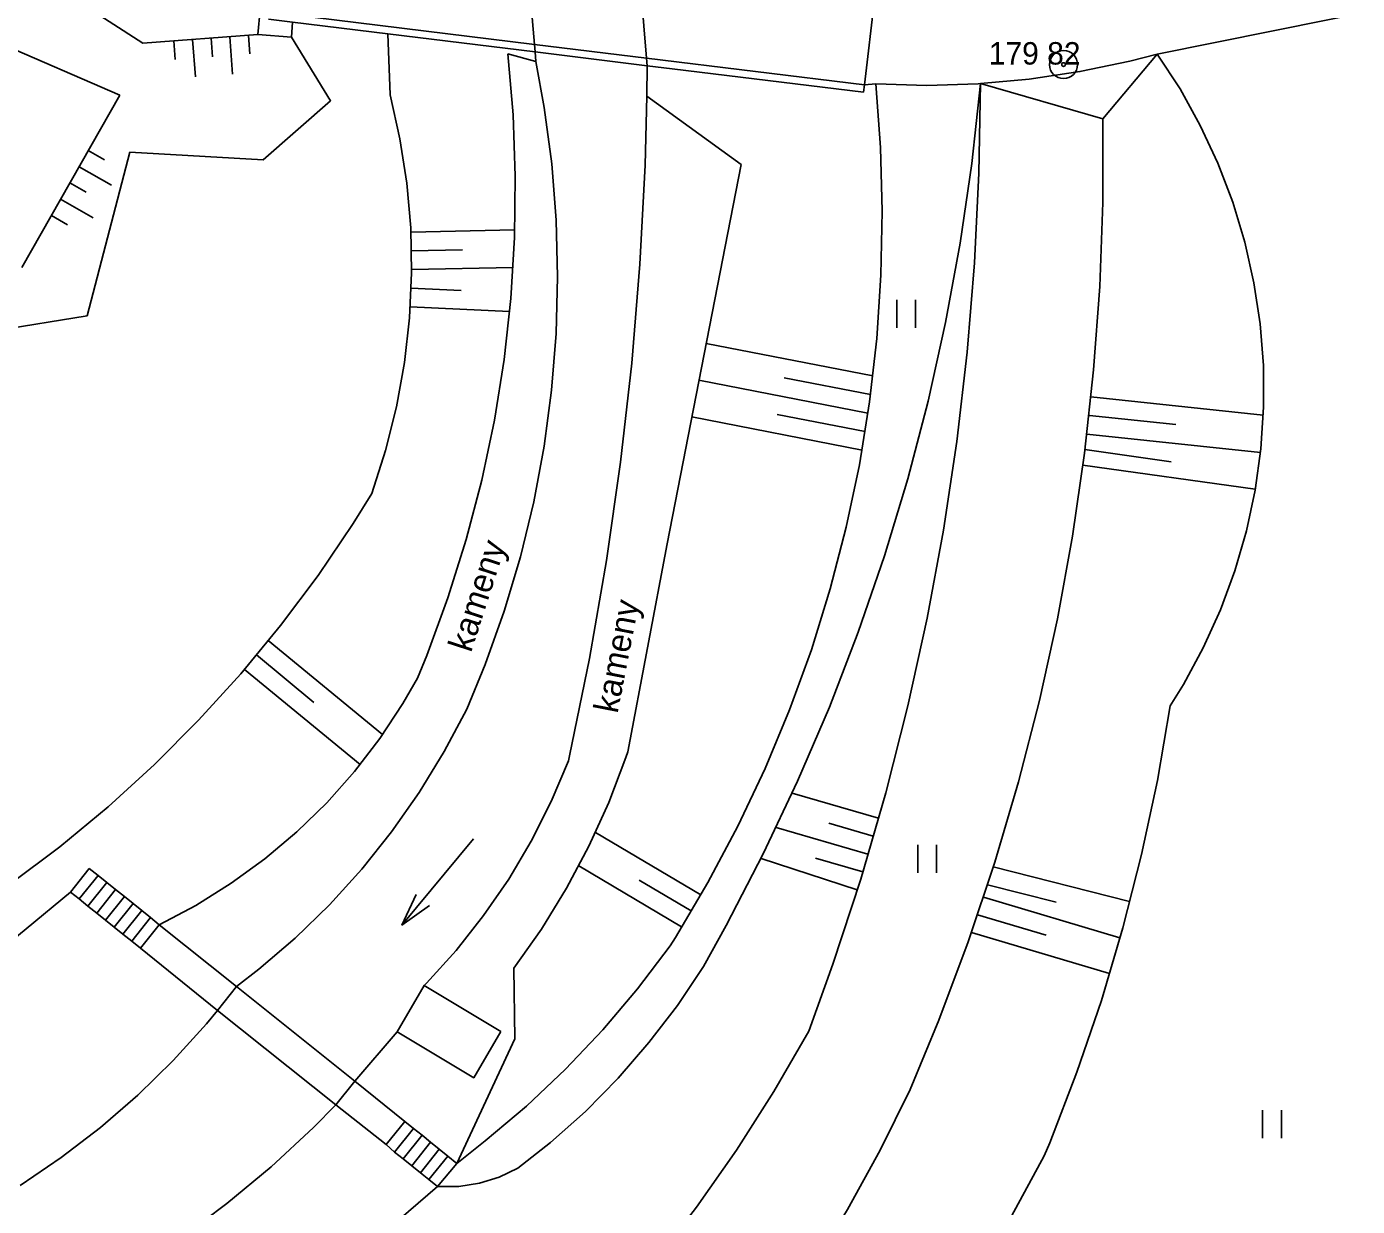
# Model space of a CAD drawing. Extents: x -539515 to -538098, y -1182060 to -1180157.
# Drawn here: x -539011.15 to -538975.56, y -1180646.04 to -1180614.47 of the extents above; entities that cross this region are included whole.
import ezdxf

# ---------------------------------------------------------------- set-up
doc = ezdxf.new("R2010")
doc.units = 0
for name, color, linetype in [('Vrstva 13', 7, 'Continuous'), ('Vrstva 21', 7, 'Continuous'), ('Vrstva 22', 7, 'Continuous'), ('Vrstva 27', 7, 'Continuous'), ('Vrstva 29', 7, 'Continuous'), ('Vrstva 36', 7, 'Continuous'), ('Vrstva 40', 7, 'Continuous'), ('Vrstva 45', 7, 'Continuous'), ('Vrstva 68', 7, 'Continuous'), ('Vrstva 88', 7, 'Continuous')]:
    doc.layers.add(name, color=color, linetype=linetype)

msp = doc.modelspace()

# ---------------------------------------------------------------- linework, layer by layer
at = {"layer": 'Vrstva 13'}
for p, q in [((-538988.45, -1180613.56), (-538988.74, -1180616.03)), ((-538980.91, -1180615.21), (-538972.6, -1180613.54)), ((-538998.28, -1180615.2), (-538997.53, -1180615.41)), ((-538994.56, -1180616.34), (-538992.04, -1180618.16)), ((-538992.04, -1180618.16), (-538994.02, -1180628.31)), ((-538994.02, -1180628.31), (-538995.07, -1180633.88)), ((-539009.474, -1180636.999), (-539009.98, -1180637.63)), ((-539009.745, -1180637.817), (-539009.239, -1180637.186)), ((-539009.511, -1180638.005), (-539009.005, -1180637.374)), ((-539009.277, -1180638.193), (-539008.771, -1180637.562)), ((-539009.043, -1180638.38), (-539008.537, -1180637.749)), ((-539008.809, -1180638.568), (-539008.303, -1180637.937)), ((-539008.575, -1180638.756), (-539008.069, -1180638.125)), ((-539008.341, -1180638.943), (-539007.835, -1180638.312)), ((-539001.53, -1180644.39), (-539001.034, -1180643.772)), ((-539001.31, -1180644.587), (-539000.804, -1180643.956)), ((-539001.08, -1180644.771), (-539000.574, -1180644.14)), ((-539000.85, -1180644.956), (-539000.344, -1180644.325)), ((-539000.62, -1180645.14), (-539000.114, -1180644.509)), ((-539000.39, -1180645.325), (-538999.884, -1180644.694)), ((-539000.16, -1180645.51), (-538999.64, -1180644.89)), ((-539004.28, -1180649.05), (-539000.16, -1180645.51))]:
    msp.add_line(p, q, dxfattribs=at)
for points in [[(-538998.28, -1180615.2), (-538998.14, -1180616.835), (-538998.08, -1180618.474), (-538998.1, -1180620.114), (-538998.2, -1180621.752), (-538998.379, -1180623.382), (-538998.638, -1180625.002)], [(-538998.638, -1180625.002), (-538998.975, -1180626.608), (-538999.39, -1180628.195), (-538999.883, -1180629.76), (-539000.45, -1180631.299), (-539000.7, -1180631.91)], [(-539007.61, -1180638.51), (-539006.624, -1180637.988), (-539005.677, -1180637.397), (-539004.775, -1180636.74), (-539003.923, -1180636.02), (-539003.124, -1180635.241), (-539002.383, -1180634.406), (-539001.704, -1180633.521), (-539001.09, -1180632.589), (-539000.7, -1180631.91)], [(-538998.12, -1180639.67), (-538997.382, -1180638.622), (-538996.711, -1180637.531), (-538996.109, -1180636.399), (-538995.579, -1180635.232), (-538995.123, -1180634.035), (-538995.07, -1180633.88)], [(-539007.61, -1180638.51), (-539007.835, -1180638.312), (-539008.069, -1180638.125), (-539008.303, -1180637.937), (-539008.537, -1180637.749), (-539008.771, -1180637.562), (-539009.005, -1180637.374), (-539009.239, -1180637.186), (-539009.474, -1180636.999)], [(-539009.98, -1180637.63), (-539013.54, -1180640.58), (-539012.2, -1180644.27)], [(-539009.98, -1180637.63), (-539009.745, -1180637.817), (-539009.511, -1180638.005), (-539009.277, -1180638.193), (-539009.043, -1180638.38), (-539008.809, -1180638.568), (-539008.575, -1180638.756), (-539008.341, -1180638.943), (-539008.108, -1180639.131), (-539006.05, -1180640.8)], [(-539008.108, -1180639.131), (-539007.61, -1180638.51)], [(-539001.034, -1180643.772), (-539002.371, -1180642.694), (-539005.534, -1180640.157), (-539007.61, -1180638.51)], [(-538998.12, -1180639.67), (-538998.09, -1180641.56), (-538999.64, -1180644.89)], [(-538998.47, -1180641.36), (-538999.19, -1180642.6), (-539001.24, -1180641.37), (-539000.52, -1180640.13), (-538998.47, -1180641.36)], [(-539006.05, -1180640.8), (-539002.877, -1180643.325), (-539001.53, -1180644.39)], [(-538999.64, -1180644.89), (-538999.884, -1180644.694), (-539000.114, -1180644.509), (-539000.344, -1180644.325), (-539000.574, -1180644.14), (-539000.804, -1180643.956), (-539001.034, -1180643.772)], [(-539001.53, -1180644.39), (-539001.31, -1180644.587), (-539001.08, -1180644.771), (-539000.85, -1180644.956), (-539000.62, -1180645.14), (-539000.39, -1180645.325), (-539000.16, -1180645.51)]]:
    msp.add_lwpolyline(points, dxfattribs=at)
at = {"layer": 'Vrstva 21'}
for radius in [0.375, 0.05]:
    msp.add_circle((-538983.415, -1180615.49), radius, dxfattribs=at)
at = {"layer": 'Vrstva 27'}
for p, q in [((-539007.211, -1180614.858), (-539007.174, -1180615.356)), ((-539006.713, -1180614.82), (-539006.638, -1180615.818)), ((-539006.214, -1180614.783), (-539006.177, -1180615.282)), ((-539005.715, -1180614.746), (-539005.641, -1180615.743)), ((-539005.217, -1180614.708), (-539005.179, -1180615.207)), ((-539009.501, -1180617.789), (-539009.066, -1180618.036)), ((-539009.748, -1180618.223), (-539008.879, -1180618.717)), ((-539009.995, -1180618.658), (-539009.56, -1180618.905)), ((-539010.242, -1180619.093), (-539009.373, -1180619.587)), ((-539010.489, -1180619.527), (-539010.054, -1180619.774)), ((-539000.876, -1180619.974), (-538998.093, -1180619.916)), ((-539000.865, -1180620.474), (-538999.489, -1180620.445)), ((-539000.855, -1180620.973), (-538998.139, -1180620.917)), ((-539000.872, -1180621.473), (-538999.529, -1180621.534)), ((-539000.894, -1180621.972), (-538998.231, -1180622.094)), ((-538988.516, -1180623.823), (-538992.975, -1180622.953)), ((-538988.647, -1180624.816), (-538993.167, -1180623.935)), ((-538988.578, -1180624.32), (-538990.884, -1180623.87)), ((-538978.071, -1180624.868), (-538982.683, -1180624.385)), ((-538988.805, -1180625.804), (-538993.358, -1180624.916)), ((-538988.723, -1180625.311), (-538991.075, -1180624.852)), ((-538980.411, -1180625.125), (-538982.721, -1180624.882)), ((-538978.147, -1180625.866), (-538982.793, -1180625.378)), ((-538980.539, -1180626.117), (-538982.844, -1180625.794)), ((-538978.287, -1180626.855), (-538982.898, -1180626.211)), ((-539004.688, -1180630.902), (-539001.633, -1180633.419)), ((-539005.006, -1180631.288), (-539003.466, -1180632.556)), ((-539005.324, -1180631.674), (-539002.232, -1180634.221)), ((-538988.368, -1180635.654), (-538990.671, -1180634.985)), ((-538988.507, -1180636.134), (-538989.696, -1180635.789)), ((-538993.121, -1180637.703), (-538995.934, -1180636.035)), ((-538988.647, -1180636.614), (-538991.1, -1180635.901)), ((-538993.631, -1180638.563), (-538996.381, -1180636.932)), ((-538988.935, -1180637.572), (-538991.506, -1180636.731)), ((-538988.786, -1180637.094), (-538990.054, -1180636.726)), ((-538981.647, -1180637.888), (-538985.296, -1180636.958)), ((-538993.376, -1180638.133), (-538994.764, -1180637.31)), ((-538983.61, -1180637.904), (-538985.449, -1180637.435)), ((-538981.905, -1180638.854), (-538985.558, -1180637.768)), ((-538983.883, -1180638.788), (-538985.719, -1180638.242)), ((-538982.19, -1180639.813), (-538985.881, -1180638.715))]:
    msp.add_line(p, q, dxfattribs=at)
at = {"layer": 'Vrstva 29'}
for p, q in [((-539013.75, -1180611.23), (-539008.04, -1180614.92)), ((-539012.31, -1180614.73), (-539008.66, -1180616.31)), ((-539008.04, -1180614.92), (-539004.97, -1180614.69)), ((-539001.49, -1180614.67), (-539001.43, -1180616.3)), ((-538997.551, -1180615.153), (-538997.53, -1180615.41)), ((-539008.66, -1180616.31), (-539011.28, -1180620.92)), ((-539008.39, -1180617.83), (-539009.53, -1180622.21)), ((-539009.53, -1180622.21), (-539014.69, -1180623.05)), ((-539001.548, -1180625.817), (-539001.92, -1180626.97)), ((-539006.55, -1180633.036), (-539005.423, -1180631.794)), ((-538990.742, -1180632.754), (-538991.398, -1180634.328)), ((-538989.679, -1180632.686), (-538990.527, -1180634.666)), ((-538984.62, -1180634.681), (-538985.256, -1180636.832)), ((-538988.172, -1180634.978), (-538988.841, -1180637.283)), ((-539006.05, -1180640.8), (-539005.534, -1180640.157))]:
    msp.add_line(p, q, dxfattribs=at)
for points in [[(-538997.794, -1180612.273), (-538997.777, -1180612.476), (-538997.568, -1180614.949), (-538997.551, -1180615.153)], [(-538994.794, -1180612.622), (-538994.777, -1180612.825), (-538994.568, -1180615.316), (-538994.551, -1180615.52)], [(-539004.07, -1180614.76), (-539003.02, -1180616.46), (-539004.82, -1180618.04), (-539008.39, -1180617.83)], [(-538985.64, -1180616), (-538982.36, -1180616.94), (-538980.91, -1180615.21)], [(-538980.91, -1180615.21), (-538980.299, -1180616.143), (-538979.757, -1180617.118), (-538979.286, -1180618.128), (-538978.888, -1180619.17), (-538978.567, -1180620.238), (-538978.322, -1180621.326), (-538978.156, -1180622.429), (-538978.07, -1180623.541)], [(-538997.53, -1180615.41), (-538997.306, -1180616.639), (-538997.107, -1180618.143), (-538996.988, -1180619.655), (-538996.948, -1180621.171), (-538996.988, -1180622.687), (-538997.108, -1180624.198)], [(-538994.551, -1180615.52), (-538994.56, -1180616.34), (-538994.609, -1180618.179), (-538994.747, -1180620.834), (-538994.965, -1180623.484)], [(-538988.44, -1180616.01), (-538988.313, -1180617.711), (-538988.266, -1180619.416), (-538988.299, -1180621.121), (-538988.412, -1180622.823), (-538988.605, -1180624.517)], [(-538985.64, -1180616), (-538985.871, -1180618.141), (-538986.181, -1180620.273), (-538986.571, -1180622.391), (-538987.038, -1180624.493)], [(-538985.64, -1180616), (-538985.678, -1180618.4), (-538985.797, -1180620.797), (-538985.995, -1180623.189), (-538986.272, -1180625.574)], [(-539001.43, -1180616.3), (-539001.167, -1180617.475), (-539000.983, -1180618.664), (-539000.878, -1180619.863), (-539000.853, -1180621.066), (-539000.908, -1180622.269), (-539001.043, -1180623.465), (-539001.256, -1180624.649), (-539001.548, -1180625.817)], [(-538982.36, -1180616.94), (-538982.364, -1180619.183), (-538982.448, -1180621.425), (-538982.613, -1180623.662), (-538982.856, -1180625.891)], [(-538994.965, -1180623.484), (-538995.262, -1180626.127), (-538995.639, -1180628.759), (-538996.095, -1180631.379)], [(-538978.07, -1180623.541), (-538978.064, -1180624.656), (-538978.137, -1180625.769), (-538978.29, -1180626.874), (-538978.522, -1180627.965), (-538978.831, -1180629.036), (-538979.217, -1180630.083), (-538979.676, -1180631.099), (-538980.207, -1180632.079), (-538980.56, -1180632.65)], [(-538997.108, -1180624.198), (-538997.308, -1180625.702), (-538997.586, -1180627.192), (-538997.943, -1180628.666), (-538998.377, -1180630.119), (-538998.887, -1180631.547), (-538999.38, -1180632.74)], [(-538988.605, -1180624.517), (-538988.877, -1180626.201), (-538989.227, -1180627.87), (-538989.656, -1180629.521), (-538990.161, -1180631.15), (-538990.742, -1180632.754)], [(-538987.038, -1180624.493), (-538987.584, -1180626.577), (-538988.206, -1180628.639), (-538988.905, -1180630.676), (-538989.679, -1180632.686)], [(-538986.272, -1180625.574), (-538986.629, -1180627.947), (-538987.065, -1180630.307), (-538987.58, -1180632.652), (-538988.172, -1180634.978)], [(-538982.856, -1180625.891), (-538983.179, -1180628.111), (-538983.581, -1180630.318), (-538984.062, -1180632.509), (-538984.62, -1180634.681)], [(-539005.423, -1180631.794), (-539004.357, -1180630.5), (-539003.354, -1180629.157), (-539002.416, -1180627.767), (-539001.92, -1180626.97)], [(-538996.095, -1180631.379), (-538996.63, -1180633.983), (-538996.66, -1180634.12)], [(-538980.56, -1180632.65), (-538980.904, -1180634.646), (-538981.326, -1180636.628), (-538981.826, -1180638.591), (-538982.404, -1180640.533)], [(-538999.38, -1180632.74), (-538999.981, -1180633.873), (-539000.651, -1180634.967), (-539001.388, -1180636.017), (-539002.189, -1180637.019), (-539003.05, -1180637.969), (-539003.97, -1180638.863), (-539004.943, -1180639.699), (-539005.534, -1180640.157)], [(-539012.997, -1180638.365), (-539011.608, -1180637.425), (-539010.267, -1180636.419), (-539008.974, -1180635.351), (-539007.735, -1180634.222), (-539006.55, -1180633.036)], [(-538996.66, -1180634.12), (-538997.121, -1180635.211), (-538997.654, -1180636.268), (-538998.257, -1180637.287), (-538998.928, -1180638.263), (-538999.663, -1180639.191), (-539000.459, -1180640.068), (-539000.52, -1180640.13)], [(-538991.398, -1180634.328), (-538992.127, -1180635.87), (-538992.927, -1180637.376), (-538993.797, -1180638.843), (-538993.94, -1180639.07)], [(-538990.527, -1180634.666), (-538991.447, -1180636.613), (-538992.44, -1180638.525), (-538993.05, -1180639.62)], [(-538985.256, -1180636.832), (-538985.967, -1180638.959), (-538986.754, -1180641.06), (-538987.52, -1180642.91)], [(-538988.841, -1180637.283), (-538989.587, -1180639.565), (-538990.23, -1180641.35)], [(-538993.94, -1180639.07), (-538994.81, -1180640.22), (-538995.742, -1180641.32), (-538996.734, -1180642.367), (-538997.782, -1180643.357), (-538998.884, -1180644.287), (-538999.64, -1180644.89)], [(-538993.05, -1180639.62), (-538993.744, -1180640.664), (-538994.504, -1180641.661), (-538995.326, -1180642.607), (-538996.206, -1180643.5), (-538997.141, -1180644.334), (-538998.01, -1180645.02)], [(-539011.32, -1180645.48), (-539010.224, -1180644.738), (-539009.174, -1180643.932), (-539008.175, -1180643.063), (-539007.23, -1180642.136), (-539006.343, -1180641.153), (-539006.05, -1180640.8)], [(-538982.404, -1180640.533), (-538983.057, -1180642.45), (-538983.786, -1180644.34), (-538983.93, -1180644.69)], [(-539002.877, -1180643.325), (-539002.371, -1180642.694), (-539001.24, -1180641.37)], [(-538990.23, -1180641.35), (-538991.164, -1180642.964), (-538992.167, -1180644.537), (-538993.236, -1180646.065), (-538994.37, -1180647.545), (-538995.566, -1180648.976)], [(-538987.52, -1180642.91), (-538988.323, -1180644.538), (-538989.196, -1180646.128), (-538990.139, -1180647.679), (-538991.149, -1180649.186), (-538992.225, -1180650.648)], [(-539008.3, -1180647.75), (-539007.023, -1180646.891), (-539005.792, -1180645.967), (-539004.611, -1180644.98), (-539003.482, -1180643.934), (-539002.877, -1180643.325)], [(-538983.93, -1180644.69), (-538984.925, -1180646.514), (-538985.989, -1180648.299), (-538987.121, -1180650.042), (-538988.32, -1180651.739)], [(-538998.01, -1180645.02), (-538998.511, -1180645.257), (-538999.04, -1180645.421), (-538999.587, -1180645.506), (-539000.16, -1180645.51)]]:
    msp.add_lwpolyline(points, dxfattribs=at)
at = {"layer": 'Vrstva 36'}
for p, q in [((-538987.875, -1180622.533), (-538987.875, -1180621.783)), ((-538987.375, -1180622.533), (-538987.375, -1180621.783)), ((-538987.316, -1180637.115), (-538987.316, -1180636.365)), ((-538986.816, -1180637.115), (-538986.816, -1180636.365)), ((-538978.089, -1180644.215), (-538978.089, -1180643.465)), ((-538977.589, -1180644.215), (-538977.589, -1180643.465))]:
    msp.add_line(p, q, dxfattribs=at)
at = {"layer": 'Vrstva 45'}
msp.add_line((-538999.196, -1180636.207), (-539001.112, -1180638.516), dxfattribs=at)
msp.add_lwpolyline([(-539000.376, -1180637.989), (-539001.112, -1180638.516), (-539000.73, -1180637.695)], dxfattribs=at)
at = {"layer": 'Vrstva 68'}
for p, q in [((-539004.66, -1180614.08), (-538997.568, -1180614.949)), ((-538997.568, -1180614.949), (-538994.568, -1180615.316)), ((-538994.568, -1180615.316), (-538988.74, -1180616.03)), ((-538993.887, -1180615.602), (-538988.764, -1180616.229)), ((-538988.764, -1180616.229), (-538988.74, -1180616.03))]:
    msp.add_line(p, q, dxfattribs=at)
for points in [[(-539004.039, -1180614.358), (-539004.07, -1180614.76), (-539004.97, -1180614.69), (-539004.904, -1180614.029)], [(-539004.684, -1180614.279), (-539004.039, -1180614.358), (-539001.49, -1180614.67), (-538997.551, -1180615.153)], [(-538997.551, -1180615.153), (-538994.551, -1180615.52), (-538993.887, -1180615.602)]]:
    msp.add_lwpolyline(points, dxfattribs=at)
at = {"layer": 'Vrstva 88'}
msp.add_line((-538988.74, -1180616.03), (-538988.44, -1180616.01), dxfattribs=at)
msp.add_lwpolyline([(-538988.44, -1180616.01), (-538987.07, -1180616.047), (-538985.7, -1180616.004), (-538985.64, -1180616), (-538984.335, -1180615.881), (-538982.979, -1180615.678), (-538981.638, -1180615.397), (-538980.91, -1180615.21)], dxfattribs=at)

# ---------------------------------------------------------------- texts
at = {"layer": 'Vrstva 22'}
msp.add_text('179 82 ', height=0.6, dxfattribs=at).set_placement((-538985.415, -1180615.49))
at = {"layer": 'Vrstva 40'}
for rotation, p in [(72.0749, (-538999.266, -1180631.243)), (78.9617, (-538995.347, -1180632.871))]:
    msp.add_text('kameny', height=0.65, rotation=rotation, dxfattribs=at).set_placement(p)

doc.saveas('drawing.dxf')
